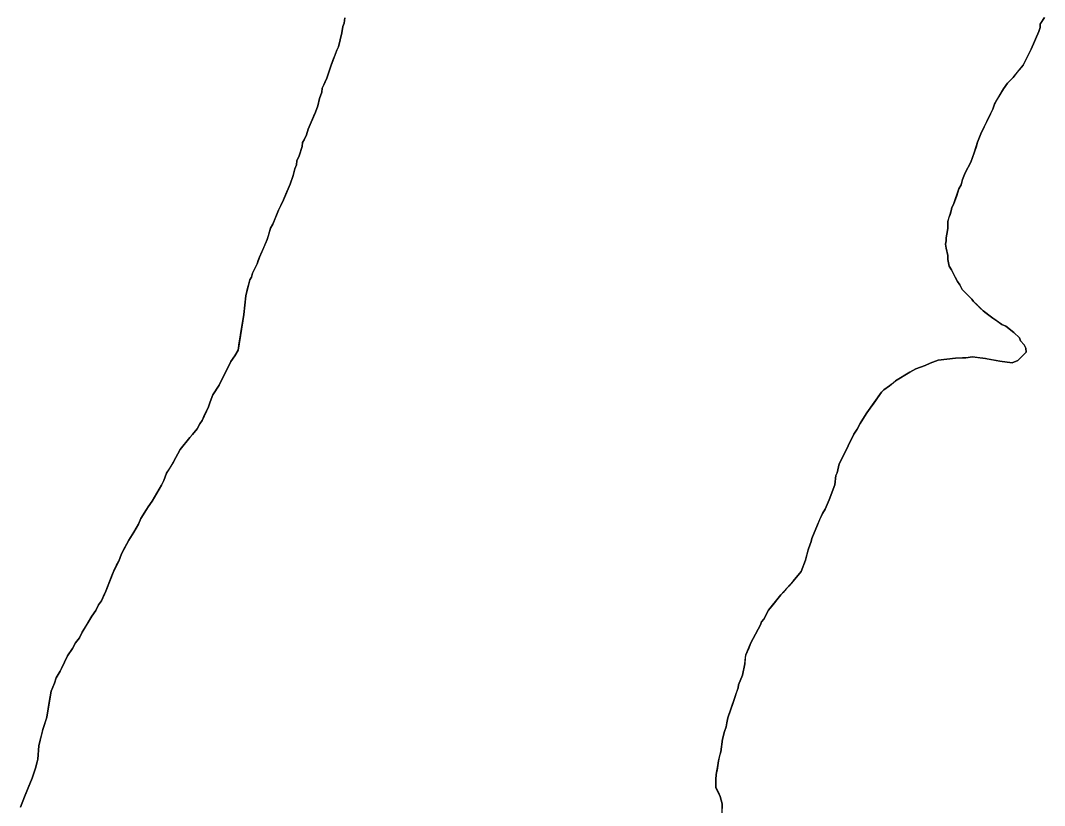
# Model space of a CAD drawing. Extents: x 3172297 to 3210190, y 958463 to 983887.
# Drawn here: x 3180208.7 to 3180585.5, y 964935.3 to 965224.2 of the extents above; entities that cross this region are included whole.
import ezdxf

# ---------------------------------------------------------------- set-up
doc = ezdxf.new("R2010")
doc.units = 0
doc.layers.add('V-SITE-VEGE', color=7, linetype='Continuous')
doc.layers.add('V-TOPO-SHOR', color=7, linetype='Continuous')

msp = doc.modelspace()

# ---------------------------------------------------------------- linework, layer by layer
at = {"layer": 'V-SITE-VEGE'}
for p, q in [((3180327.77, 965223.22), (3180327.35, 965221.96)), ((3180327.97, 965225.09), (3180327.77, 965223.22)), ((3180583.88, 965222.78), (3180585.53, 965225.29)), ((3180583.88, 965221.53), (3180583.88, 965222.78)), ((3180326.94, 965219.67), (3180325.71, 965214.46)), ((3180327.35, 965221.96), (3180326.94, 965219.67)), ((3180580.57, 965213.6), (3180583.47, 965220.07)), ((3180583.47, 965220.07), (3180583.88, 965221.53)), ((3180325.09, 965213.21), (3180322.82, 965207.36)), ((3180325.71, 965214.46), (3180325.09, 965213.21)), ((3180577.67, 965207.76), (3180580.57, 965213.6)), ((3180322.82, 965207.36), (3180322.4, 965205.91)), ((3180573.94, 965203.16), (3180577.67, 965207.76)), ((3180322.4, 965205.91), (3180321.37, 965202.98)), ((3180320.34, 965200.48), (3180319.72, 965199.23)), ((3180321.37, 965202.98), (3180320.34, 965200.48)), ((3180570.41, 965198.99), (3180571.86, 965201.07)), ((3180571.86, 965201.07), (3180573.94, 965203.16)), ((3180319.51, 965197.77), (3180318.69, 965195.47)), ((3180319.72, 965199.23), (3180319.51, 965197.77)), ((3180567.09, 965193.35), (3180570.41, 965198.99)), ((3180318.07, 965192.76), (3180317.24, 965190.47)), ((3180318.69, 965195.47), (3180318.07, 965192.76)), ((3180566.47, 965191.47), (3180567.09, 965193.35)), ((3180317.24, 965190.47), (3180314.55, 965184.21)), ((3180562.12, 965182.5), (3180566.47, 965191.47)), ((3180313.94, 965182.12), (3180313.11, 965180.24)), ((3180314.55, 965184.21), (3180313.94, 965182.12)), ((3180560.88, 965179.37), (3180562.12, 965182.5)), ((3180312.28, 965177.74), (3180311.25, 965174.4)), ((3180312.49, 965179.2), (3180312.28, 965177.74)), ((3180313.11, 965180.24), (3180312.49, 965179.2)), ((3180559.65, 965175.4), (3180560.88, 965179.37)), ((3180311.25, 965174.4), (3180310.42, 965172.52)), ((3180558.41, 965172.06), (3180559.65, 965175.4)), ((3180310.22, 965171.06), (3180309.6, 965169.6)), ((3180310.42, 965172.52), (3180310.22, 965171.06)), ((3180556.33, 965168.1), (3180558.41, 965172.06)), ((3180308.98, 965167.1), (3180307.95, 965163.97)), ((3180309.6, 965169.6), (3180308.98, 965167.1)), ((3180555.3, 965165.59), (3180556.33, 965168.1)), ((3180307.95, 965163.97), (3180305.47, 965158.13)), ((3180552, 965156.42), (3180554.06, 965162.26)), ((3180554.06, 965162.26), (3180554.89, 965163.72)), ((3180554.89, 965163.72), (3180555.3, 965165.59)), ((3180305.47, 965158.13), (3180303.6, 965154.38)), ((3180551.17, 965154.12), (3180551.37, 965155.37)), ((3180551.37, 965155.37), (3180552, 965156.42)), ((3180303.6, 965154.38), (3180301.54, 965149.16)), ((3180549.93, 965150.16), (3180551.17, 965154.12)), ((3180300.71, 965147.69), (3180299.47, 965143.52)), ((3180301.54, 965149.16), (3180300.71, 965147.69)), ((3180549.33, 965144.11), (3180549.94, 965147.66)), ((3180549.94, 965147.66), (3180549.93, 965150.16)), ((3180299.47, 965143.52), (3180296.57, 965137.05)), ((3180549.33, 965143.07), (3180549.33, 965144.11)), ((3180549.12, 965141.82), (3180549.33, 965143.07)), ((3180549.34, 965140.36), (3180549.12, 965141.82)), ((3180549.97, 965137.65), (3180549.34, 965140.36)), ((3180296.57, 965137.05), (3180295.75, 965134.55)), ((3180549.98, 965136.19), (3180549.97, 965137.65)), ((3180550.4, 965133.69), (3180549.98, 965136.19)), ((3180295.75, 965134.55), (3180294.09, 965131.21)), ((3180551.24, 965132.45), (3180550.4, 965133.69)), ((3180553.54, 965128.08), (3180551.24, 965132.45)), ((3180293.06, 965128.71), (3180291.62, 965122.87)), ((3180293.68, 965129.75), (3180293.06, 965128.71)), ((3180294.09, 965131.21), (3180293.68, 965129.75)), ((3180554.38, 965126.83), (3180553.54, 965128.08)), ((3180555.22, 965125.17), (3180554.38, 965126.83)), ((3180558.77, 965121.64), (3180555.22, 965125.17)), ((3180291.62, 965122.87), (3180290.81, 965115.99)), ((3180559.4, 965120.8), (3180558.77, 965121.64)), ((3180562.96, 965117.27), (3180559.4, 965120.8)), ((3180566.51, 965114.57), (3180562.96, 965117.27)), ((3180290.81, 965115.99), (3180288.77, 965102.85)), ((3180569.85, 965112.29), (3180566.51, 965114.57)), ((3180571.31, 965111.67), (3180569.85, 965112.29)), ((3180574.24, 965109.39), (3180571.31, 965111.67)), ((3180576.33, 965107.31), (3180574.24, 965109.39)), ((3180576.74, 965106.27), (3180576.33, 965107.31)), ((3180578, 965104.82), (3180576.74, 965106.27)), ((3180288.77, 965102.85), (3180287.52, 965100.77)), ((3180575.73, 965098.97), (3180578.84, 965102.11)), ((3180578.63, 965103.57), (3180578, 965104.82)), ((3180578.84, 965102.11), (3180578.63, 965103.57)), ((3180286.07, 965098.68), (3180281.72, 965089.91)), ((3180287.52, 965100.77), (3180286.07, 965098.68)), ((3180541.56, 965097.2), (3180543.43, 965098.04)), ((3180543.43, 965098.04), (3180546.34, 965099.09)), ((3180546.34, 965099.09), (3180552.8, 965099.94)), ((3180552.8, 965099.94), (3180556.55, 965099.96)), ((3180556.55, 965099.96), (3180559.05, 965100.38)), ((3180559.05, 965100.38), (3180563.85, 965099.77)), ((3180563.85, 965099.77), (3180569.06, 965098.74)), ((3180569.06, 965098.74), (3180573.65, 965098.14)), ((3180573.65, 965098.14), (3180575.73, 965098.97)), ((3180530.74, 965091.54), (3180535.94, 965094.68)), ((3180535.94, 965094.68), (3180538.23, 965095.94)), ((3180538.23, 965095.94), (3180541.56, 965097.2)), ((3180528.45, 965089.66), (3180530.74, 965091.54)), ((3180281.72, 965089.91), (3180279.44, 965086.36)), ((3180520.15, 965079.83), (3180525.54, 965087.35)), ((3180525.54, 965087.35), (3180526.37, 965088.19)), ((3180526.37, 965088.19), (3180528.45, 965089.66)), ((3180278.41, 965083.86), (3180277.79, 965081.98)), ((3180279.44, 965086.36), (3180278.41, 965083.86)), ((3180277.79, 965081.98), (3180275.51, 965076.97)), ((3180519.32, 965078.37), (3180520.15, 965079.83)), ((3180274.68, 965075.72), (3180273.64, 965073.84)), ((3180275.51, 965076.97), (3180274.68, 965075.72)), ((3180516.62, 965073.78), (3180517.66, 965075.87)), ((3180517.66, 965075.87), (3180519.32, 965078.37)), ((3180271.98, 965071.75), (3180270.94, 965070.7)), ((3180273.64, 965073.84), (3180271.98, 965071.75)), ((3180511.24, 965063.34), (3180515.38, 965071.9)), ((3180515.38, 965071.9), (3180516.62, 965073.78)), ((3180270.94, 965070.7), (3180267.42, 965066.32)), ((3180267.42, 965066.32), (3180264.93, 965061.73)), ((3180264.93, 965061.73), (3180262.44, 965057.55)), ((3180509.18, 965057.71), (3180510, 965061.05)), ((3180510, 965061.05), (3180511.24, 965063.34)), ((3180262.44, 965057.55), (3180261.41, 965054.84)), ((3180508.35, 965053.33), (3180508.76, 965056.67)), ((3180508.76, 965056.67), (3180509.18, 965057.71)), ((3180260.58, 965053.17), (3180257.06, 965047.32)), ((3180261.41, 965054.84), (3180260.58, 965053.17)), ((3180506.29, 965047.7), (3180508.35, 965053.33)), ((3180257.06, 965047.32), (3180255.61, 965045.23)), ((3180504.84, 965044.36), (3180506.29, 965047.7)), ((3180255.61, 965045.23), (3180252.91, 965040.85)), ((3180501.94, 965038.52), (3180503.81, 965042.69)), ((3180503.81, 965042.69), (3180504.84, 965044.36)), ((3180252.08, 965038.76), (3180250.43, 965035.84)), ((3180252.91, 965040.85), (3180252.08, 965038.76)), ((3180499.88, 965033.51), (3180501.94, 965038.52)), ((3180250.43, 965035.84), (3180248.56, 965032.92)), ((3180248.56, 965032.92), (3180245.87, 965027.91)), ((3180498.64, 965029.75), (3180499.67, 965032.47)), ((3180499.67, 965032.47), (3180499.88, 965033.51)), ((3180245.87, 965027.91), (3180244.83, 965025.19)), ((3180497.61, 965025.58), (3180498.64, 965029.75)), ((3180244.83, 965025.19), (3180242.97, 965021.64)), ((3180495.95, 965021.41), (3180497.61, 965025.58)), ((3180242.97, 965021.64), (3180240.08, 965014.13)), ((3180493.05, 965017.86), (3180495.95, 965021.41)), ((3180488.48, 965012.84), (3180493.05, 965017.86)), ((3180240.08, 965014.13), (3180238.42, 965010.59)), ((3180483.91, 965007.2), (3180488.48, 965012.84)), ((3180237.38, 965009.12), (3180236.35, 965007.04)), ((3180238.42, 965010.59), (3180237.38, 965009.12)), ((3180234.9, 965004.95), (3180231.37, 964999.1)), ((3180236.35, 965007.04), (3180234.9, 965004.95)), ((3180481.42, 965002.82), (3180482.26, 965003.86)), ((3180482.26, 965003.86), (3180483.91, 965007.2)), ((3180478.32, 964996.76), (3180481.01, 965001.77)), ((3180481.01, 965001.77), (3180481.42, 965002.82)), ((3180230.33, 964997.02), (3180228.88, 964995.14)), ((3180231.37, 964999.1), (3180230.33, 964997.02)), ((3180477.49, 964995.09), (3180478.32, 964996.76)), ((3180227.85, 964993.05), (3180225.98, 964990.33)), ((3180228.88, 964995.14), (3180227.85, 964993.05)), ((3180475.63, 964990.71), (3180477.49, 964995.09)), ((3180225.98, 964990.33), (3180223.7, 964985.74)), ((3180475.22, 964987.38), (3180475.43, 964989.67)), ((3180475.43, 964989.67), (3180475.63, 964990.71)), ((3180223.7, 964985.74), (3180223.29, 964984.7)), ((3180474.4, 964983.21), (3180475.22, 964987.38)), ((3180221.84, 964982.19), (3180221.22, 964980.32)), ((3180223.29, 964984.7), (3180221.84, 964982.19)), ((3180472.96, 964979.66), (3180474.4, 964983.21)), ((3180221.22, 964980.32), (3180219.98, 964977.39)), ((3180469.03, 964967.56), (3180472.75, 964978.62)), ((3180472.75, 964978.62), (3180472.96, 964979.66)), ((3180219.98, 964977.39), (3180218.34, 964967.8)), ((3180218.34, 964967.8), (3180216.9, 964963.21)), ((3180468.62, 964965.68), (3180469.03, 964967.56)), ((3180216.9, 964963.21), (3180215.87, 964959.25)), ((3180466.98, 964959.64), (3180467.8, 964962.55)), ((3180467.8, 964962.55), (3180468.42, 964964.22)), ((3180468.42, 964964.22), (3180468.62, 964965.68)), ((3180215.87, 964959.25), (3180215.46, 964957.17)), ((3180466.37, 964955.05), (3180466.98, 964959.64)), ((3180215.46, 964957.17), (3180215.06, 964952.37)), ((3180465.54, 964951.71), (3180466.37, 964955.05)), ((3180215.06, 964952.37), (3180214.23, 964949.03)), ((3180465.34, 964950.04), (3180465.54, 964951.71)), ((3180214.23, 964949.03), (3180213, 964945.28)), ((3180464.73, 964946.71), (3180465.34, 964950.04)), ((3180213, 964945.28), (3180210.1, 964938.4)), ((3180464.52, 964944.83), (3180464.73, 964946.71)), ((3180464.53, 964941.91), (3180464.52, 964944.83)), ((3180466.21, 964938.58), (3180464.53, 964941.91)), ((3180210.1, 964938.4), (3180208.65, 964934.64)), ((3180466.84, 964935.88), (3180466.21, 964938.58)), ((3180466.85, 964932.33), (3180466.84, 964935.88))]:
    msp.add_line(p, q, dxfattribs=at)
at = {"layer": 'V-TOPO-SHOR'}
for points in [[(3180296.16, 965135.8), (3180296.57, 965137.05), (3180298.23, 965140.6), (3180299.47, 965143.52), (3180299.88, 965144.98), (3180300.71, 965147.69), (3180301.54, 965149.16), (3180302.36, 965151.24), (3180303.6, 965154.37), (3180304.43, 965156.04), (3180305.47, 965158.13), (3180306.3, 965160.22), (3180307.95, 965163.97), (3180308.98, 965167.1), (3180309.6, 965169.6), (3180310.22, 965171.06), (3180310.42, 965172.52), (3180311.25, 965174.4), (3180312.28, 965177.74), (3180312.49, 965179.2), (3180313.11, 965180.24), (3180313.94, 965182.12), (3180314.55, 965184.21), (3180316, 965187.55), (3180316.62, 965189.01), (3180317.24, 965190.47), (3180318.07, 965192.76), (3180318.69, 965195.47), (3180319.51, 965197.77), (3180319.72, 965199.23), (3180320.34, 965200.48), (3180320.96, 965201.94), (3180321.37, 965202.98), (3180322.4, 965205.91), (3180322.82, 965207.36), (3180323.64, 965209.45), (3180324.47, 965211.54), (3180325.09, 965213.21), (3180325.71, 965214.46), (3180326.94, 965219.67), (3180327.35, 965221.96), (3180327.77, 965223.22), (3180327.97, 965225.09)], [(3180585.53, 965225.29), (3180584.5, 965223.83), (3180584.08, 965222.99), (3180583.88, 965222.78), (3180583.88, 965221.53), (3180583.47, 965220.07), (3180580.57, 965213.6), (3180577.67, 965207.76), (3180577.05, 965206.93), (3180575.39, 965205.04), (3180573.94, 965203.16), (3180571.86, 965201.07), (3180570.41, 965198.98), (3180568.13, 965195.23), (3180567.09, 965193.35), (3180566.47, 965191.47), (3180565.64, 965189.8), (3180563.37, 965185), (3180562.12, 965182.49), (3180560.88, 965179.37), (3180560.47, 965177.91), (3180559.65, 965175.4), (3180558.41, 965172.06), (3180556.33, 965168.1), (3180555.3, 965165.59), (3180554.89, 965163.72), (3180554.06, 965162.26), (3180553.23, 965159.75), (3180552, 965156.42), (3180551.37, 965155.37), (3180551.17, 965154.12), (3180550.76, 965152.66), (3180550.34, 965151.62), (3180549.93, 965150.16), (3180549.94, 965147.66), (3180549.53, 965145.57), (3180549.33, 965144.11), (3180549.33, 965143.07), (3180549.12, 965141.82), (3180549.34, 965140.36), (3180549.97, 965137.65), (3180549.98, 965136.19), (3180550.19, 965134.95), (3180550.4, 965133.69), (3180551.24, 965132.45), (3180552.71, 965129.74), (3180553.54, 965128.08), (3180554.38, 965126.83)], [(3180208.65, 964934.64), (3180210.1, 964938.4), (3180211.76, 964942.36), (3180213, 964945.28), (3180213.62, 964947.16), (3180214.23, 964949.03), (3180214.85, 964951.33), (3180215.06, 964952.37), (3180215.46, 964957.17), (3180215.87, 964959.25), (3180216.49, 964961.55), (3180216.9, 964963.21), (3180217.93, 964966.55), (3180218.34, 964967.8), (3180219.37, 964973.85), (3180219.98, 964977.39), (3180221.22, 964980.32), (3180221.84, 964982.19), (3180223.29, 964984.7), (3180223.7, 964985.74), (3180225.98, 964990.33), (3180227.85, 964993.05), (3180228.88, 964995.14), (3180230.33, 964997.02), (3180231.37, 964999.1), (3180232.82, 965001.4), (3180234.9, 965004.95), (3180236.35, 965007.04), (3180237.38, 965009.12), (3180238.42, 965010.59), (3180239.25, 965012.26), (3180240.08, 965014.13), (3180242.35, 965020.18), (3180242.97, 965021.64), (3180244.01, 965023.73), (3180244.83, 965025.19), (3180245.87, 965027.91), (3180246.49, 965029.16), (3180248.56, 965032.92), (3180250.43, 965035.84), (3180252.08, 965038.76), (3180252.91, 965040.85), (3180254.98, 965044.19), (3180255.61, 965045.23), (3180257.06, 965047.32), (3180260.58, 965053.17), (3180261.41, 965054.84), (3180262.44, 965057.55), (3180263.48, 965059.22), (3180264.93, 965061.73), (3180267.42, 965066.32), (3180270.95, 965070.7), (3180271.98, 965071.75), (3180273.64, 965073.84), (3180274.68, 965075.72), (3180275.51, 965076.97), (3180276.54, 965079.27), (3180277.79, 965081.98), (3180278.41, 965083.86), (3180279.44, 965086.36), (3180281.72, 965089.91), (3180284, 965094.5), (3180286.07, 965098.68), (3180287.52, 965100.77), (3180288.77, 965102.85), (3180289.17, 965105.56), (3180289.58, 965108.48), (3180290.81, 965115.99), (3180291.62, 965122.87), (3180292.23, 965125.58), (3180292.85, 965127.67), (3180293.06, 965128.71), (3180293.68, 965129.75), (3180294.09, 965131.21), (3180295.13, 965133.3), (3180295.75, 965134.55), (3180296.16, 965135.8)], [(3180554.38, 965126.83), (3180555.22, 965125.17), (3180557.31, 965123.09), (3180558.77, 965121.64), (3180559.4, 965120.8), (3180560.45, 965119.77), (3180561.91, 965118.31), (3180562.96, 965117.27), (3180564, 965116.44), (3180566.51, 965114.57), (3180568.39, 965113.33), (3180569.85, 965112.29), (3180571.31, 965111.67), (3180574.24, 965109.39), (3180576.33, 965107.31), (3180576.74, 965106.27), (3180578, 965104.82), (3180578.63, 965103.57), (3180578.84, 965102.11), (3180575.73, 965098.97), (3180573.65, 965098.14), (3180570.93, 965098.54), (3180569.06, 965098.74), (3180564.89, 965099.57), (3180563.85, 965099.77), (3180560.72, 965100.18), (3180559.05, 965100.38), (3180556.55, 965099.96), (3180555.3, 965099.95), (3180552.8, 965099.94), (3180546.34, 965099.09), (3180543.43, 965098.04), (3180541.56, 965097.2), (3180538.23, 965095.94), (3180535.94, 965094.68), (3180530.74, 965091.54), (3180529.49, 965090.49), (3180528.45, 965089.66), (3180526.37, 965088.19), (3180525.54, 965087.35), (3180524.92, 965086.52), (3180522.43, 965082.97), (3180521.39, 965081.51), (3180520.15, 965079.83), (3180519.32, 965078.37), (3180517.66, 965075.87), (3180516.62, 965073.78), (3180515.38, 965071.9), (3180511.24, 965063.34), (3180510, 965061.05), (3180509.18, 965057.71), (3180508.76, 965056.67), (3180508.35, 965053.33), (3180506.29, 965047.7), (3180504.84, 965044.36), (3180503.81, 965042.69), (3180502.77, 965040.39), (3180501.94, 965038.52), (3180499.88, 965033.51), (3180499.67, 965032.47), (3180498.64, 965029.75), (3180498.22, 965028.08), (3180497.61, 965025.58), (3180496.99, 965023.91), (3180495.95, 965021.41), (3180493.05, 965017.86), (3180491.39, 965015.98), (3180490.55, 965015.14), (3180489.31, 965013.68), (3180488.48, 965012.84), (3180485.16, 965008.66), (3180483.91, 965007.2), (3180483.29, 965005.95), (3180482.26, 965003.86), (3180481.42, 965002.82), (3180481.01, 965001.77), (3180478.32, 964996.76), (3180477.49, 964995.09), (3180476.66, 964993.22), (3180475.63, 964990.71), (3180475.42, 964989.67), (3180475.22, 964987.38), (3180474.4, 964983.21), (3180472.96, 964979.66), (3180472.75, 964978.62), (3180472.13, 964976.95), (3180471.51, 964975.07), (3180470.89, 964973.19), (3180469.03, 964967.56), (3180468.62, 964965.68), (3180468.42, 964964.22), (3180467.8, 964962.55), (3180466.98, 964959.64), (3180466.37, 964955.05), (3180465.95, 964953.59), (3180465.54, 964951.71), (3180465.34, 964950.04), (3180465.14, 964949), (3180464.73, 964946.71), (3180464.52, 964944.83), (3180464.53, 964941.91)], [(3180464.53, 964941.91), (3180465.37, 964940.25), (3180466.21, 964938.58), (3180466.84, 964935.88), (3180466.85, 964934.21)]]:
    msp.add_lwpolyline(points, dxfattribs=at)

doc.saveas('drawing.dxf')
